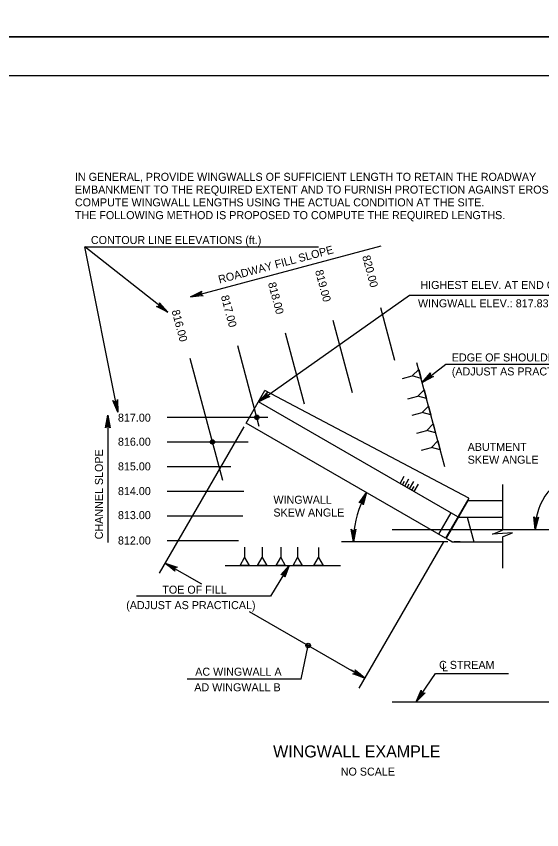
# Model space of a CAD drawing. Extents: x -5022 to -159, y 1126 to 7226.
# Drawn here: x -901.6 to -705.1, y 6175 to 6479.5 of the extents above; entities that cross this region are included whole.
import ezdxf

# ---------------------------------------------------------------- set-up
doc = ezdxf.new("R2010")
doc.units = 0
for name, color, linetype in [('2', 7, 'Continuous'), ('3', 7, 'Continuous'), ('4', 7, 'Continuous'), ('5', 7, 'Continuous'), ('PLT-BNDY', 7, 'Continuous')]:
    doc.layers.add(name, color=color, linetype=linetype)

msp = doc.modelspace()

# ---------------------------------------------------------------- linework, layer by layer
at = {"layer": '2'}
for p, q in [((-491.13, 6457.14), (-1277.13, 6457.14)), ((-759.98, 6350.66), (-765.24, 6370.37)), ((-775.86, 6338.57), (-783.07, 6365.62)), ((-793.8, 6334.22), (-800.9, 6360.87)), ((-810.69, 6325.93), (-818.73, 6356.11)), ((-824.4, 6305.73), (-836.57, 6351.36)), ((-741.34, 6310.79), (-751.73, 6349.75)), ((-757.19, 6343.83), (-753.47, 6344.82)), ((-755.18, 6336.29), (-751.46, 6337.28)), ((-753.55, 6330.18), (-749.83, 6331.17)), ((-845.12, 6329.35), (-807.55, 6329.35)), ((-751.76, 6323.47), (-748.04, 6324.46)), ((-845.12, 6320.13), (-814.84, 6320.13)), ((-750.07, 6317.11), (-746.35, 6318.1)), ((-845.12, 6310.9), (-821.31, 6310.9)), ((-758.07, 6304.61), (-756.48, 6307.34)), ((-756.29, 6303.58), (-754.71, 6306.32)), ((-757.18, 6304.09), (-756.37, 6305.5)), ((-755.4, 6303.07), (-754.59, 6304.47)), ((-754.51, 6302.55), (-752.93, 6305.29)), ((-753.62, 6302.04), (-752.82, 6303.45)), ((-752.74, 6301.53), (-751.16, 6304.27)), ((-845.12, 6301.67), (-816.45, 6301.67)), ((-845.12, 6292.44), (-816.86, 6292.44)), ((-845.12, 6283.21), (-818.48, 6283.21)), ((-816.19, 6280.7), (-816.2, 6276.86)), ((-809.61, 6280.69), (-809.61, 6276.85)), ((-802.67, 6280.69), (-802.67, 6276.84)), ((-796.35, 6280.68), (-796.35, 6276.83)), ((-788.53, 6280.67), (-788.54, 6276.82)), ((-823.52, 6273.9), (-780.27, 6273.9))]:
    msp.add_line(p, q, dxfattribs=at)
for points in [[(-751.06, 6347.23), (-750.18, 6343.94), (-753.47, 6344.82)], [(-749.05, 6339.69), (-748.17, 6336.39), (-751.46, 6337.28)], [(-747.42, 6333.58), (-746.54, 6330.28), (-749.83, 6331.17)], [(-745.63, 6326.87), (-744.75, 6323.57), (-748.04, 6324.46)], [(-743.93, 6320.51), (-743.06, 6317.21), (-746.35, 6318.1)], [(-814.49, 6273.9), (-817.91, 6273.9), (-816.2, 6276.86)], [(-807.91, 6273.89), (-811.32, 6273.9), (-809.61, 6276.85)], [(-800.97, 6273.88), (-804.38, 6273.89), (-802.67, 6276.84)], [(-794.65, 6273.87), (-798.06, 6273.88), (-796.35, 6276.83)], [(-786.84, 6273.87), (-790.25, 6273.87), (-788.54, 6276.82)]]:
    msp.add_lwpolyline(points, close=True, dxfattribs=at)
at = {"layer": '3'}
for p, q in [((-875.93, 6393.22), (-788.55, 6393.22)), ((-754.5, 6375.13), (-751.5, 6375.13)), ((-751.5, 6375.13), (-532.43, 6375.13)), ((-749.77, 6342.42), (-740.95, 6349.26)), ((-740.95, 6349.26), (-684.86, 6349.26)), ((-816.44, 6325.78), (-848.09, 6270.96)), ((-740.22, 6282.76), (-779.94, 6282.76)), ((-741.81, 6282.79), (-773.5, 6227.9)), ((-845.87, 6274.8), (-832.3, 6266.96)), ((-799.56, 6273.9), (-806.48, 6262.37)), ((-809.48, 6262.37), (-856.59, 6262.37)), ((-806.48, 6262.37), (-809.48, 6262.37)), ((-814.43, 6256.65), (-771.28, 6231.74)), ((-795, 6231.38), (-792.42, 6243.94)), ((-792.42, 6243.94), (-792.42, 6243.94)), ((-773.84, 6233.21), (-776.4, 6234.69)), ((-752.07, 6222.89), (-744.78, 6233.45)), ((-744.78, 6233.45), (-717.5, 6233.45)), ((-795, 6231.38), (-837.65, 6231.38))]:
    msp.add_line(p, q, dxfattribs=at)
for points in [[(-844.91, 6368.68), (-875.93, 6393.22)], [(-863.66, 6331.24), (-875.93, 6393.22)], [(-836.47, 6374.5), (-765.14, 6393.51)], [(-836.47, 6374.5), (-832.19, 6376.54), (-832.47, 6376.21), (-832.57, 6375.86), (-832.54, 6375.54), (-832.41, 6375.26), (-832.15, 6375), (-831.74, 6374.85), (-836.47, 6374.5), (-832.15, 6375), (-832.41, 6375.26), (-836.47, 6374.5), (-832.54, 6375.54), (-832.57, 6375.86), (-836.47, 6374.5), (-832.47, 6376.21)], [(-811.01, 6335.17), (-754.5, 6375.13)], [(-844.91, 6368.68), (-849.11, 6370.89), (-848.67, 6370.86), (-848.34, 6370.99), (-848.1, 6371.2), (-847.95, 6371.48), (-847.9, 6371.84), (-848.03, 6372.26), (-844.91, 6368.68), (-847.9, 6371.84), (-847.95, 6371.48), (-844.91, 6368.68), (-848.1, 6371.2), (-848.34, 6370.99), (-844.91, 6368.68), (-848.67, 6370.86)], [(-749.77, 6342.42), (-746.63, 6345.96), (-746.76, 6345.55), (-746.71, 6345.19), (-746.57, 6344.91), (-746.33, 6344.69), (-745.99, 6344.56), (-745.56, 6344.58), (-749.77, 6342.42), (-745.99, 6344.56), (-746.33, 6344.69), (-749.77, 6342.42), (-746.57, 6344.91), (-746.71, 6345.19), (-749.77, 6342.42), (-746.76, 6345.55)], [(-811.01, 6335.17), (-807.71, 6338.58), (-807.86, 6338.17), (-807.83, 6337.81), (-807.7, 6337.52), (-807.47, 6337.3), (-807.14, 6337.15), (-806.7, 6337.15), (-811.01, 6335.17), (-807.14, 6337.15), (-807.47, 6337.3), (-811.01, 6335.17), (-807.7, 6337.52), (-807.83, 6337.81), (-811.01, 6335.17), (-807.86, 6338.17)], [(-863.66, 6331.24), (-865.42, 6335.64), (-865.11, 6335.33), (-864.76, 6335.21), (-864.45, 6335.22), (-864.15, 6335.33), (-863.88, 6335.58), (-863.71, 6335.98), (-863.66, 6331.24), (-863.88, 6335.58), (-864.15, 6335.33), (-863.66, 6331.24), (-864.45, 6335.22), (-864.76, 6335.21), (-863.66, 6331.24), (-865.11, 6335.33)], [(-867.34, 6330.13), (-866.46, 6325.47), (-866.71, 6325.83), (-867.02, 6326.01), (-867.34, 6326.07), (-867.65, 6326.01), (-867.96, 6325.83), (-868.21, 6325.47), (-867.34, 6330.13), (-867.96, 6325.83), (-867.65, 6326.01), (-867.34, 6330.13), (-867.34, 6326.07), (-867.02, 6326.01), (-867.34, 6330.13), (-866.71, 6325.83)], [(-867.34, 6330.13), (-867.34, 6282.45)], [(-770.58, 6301.18), (-771.79, 6296.59), (-771.86, 6297.02), (-772.06, 6297.32), (-772.32, 6297.51), (-772.63, 6297.59), (-772.99, 6297.56), (-773.37, 6297.34), (-770.58, 6301.18), (-772.99, 6297.56), (-772.63, 6297.59), (-770.58, 6301.18), (-772.32, 6297.51), (-772.06, 6297.32), (-770.58, 6301.18), (-771.86, 6297.02)], [(-707.53, 6287.37), (-707.97, 6292.09), (-707.75, 6291.71), (-707.46, 6291.5), (-707.15, 6291.42), (-706.84, 6291.44), (-706.51, 6291.6), (-706.23, 6291.93), (-707.53, 6287.37), (-706.51, 6291.6), (-706.84, 6291.44), (-707.53, 6287.37), (-707.15, 6291.42), (-707.46, 6291.5), (-707.53, 6287.37), (-707.75, 6291.71)], [(-775.51, 6282.76), (-776.39, 6287.42), (-776.14, 6287.06), (-775.83, 6286.87), (-775.51, 6286.82), (-775.2, 6286.87), (-774.89, 6287.06), (-774.64, 6287.42), (-775.51, 6282.76), (-774.89, 6287.06), (-775.2, 6286.87), (-775.51, 6282.76), (-775.51, 6286.82), (-775.83, 6286.87), (-775.51, 6282.76), (-776.14, 6287.06)], [(-845.87, 6274.8), (-841.4, 6273.22), (-841.83, 6273.19), (-842.15, 6273.01), (-842.35, 6272.77), (-842.46, 6272.47), (-842.46, 6272.11), (-842.27, 6271.71), (-845.87, 6274.8), (-842.46, 6272.11), (-842.46, 6272.47), (-845.87, 6274.8), (-842.35, 6272.77), (-842.15, 6273.01), (-845.87, 6274.8), (-841.83, 6273.19)], [(-799.56, 6273.9), (-801.21, 6269.46), (-801.24, 6269.9), (-801.41, 6270.21), (-801.65, 6270.42), (-801.94, 6270.53), (-802.31, 6270.54), (-802.7, 6270.36), (-799.56, 6273.9), (-802.31, 6270.54), (-801.94, 6270.53), (-799.56, 6273.9), (-801.65, 6270.42), (-801.41, 6270.21), (-799.56, 6273.9), (-801.24, 6269.9)], [(-771.28, 6231.74), (-775.76, 6233.31), (-775.32, 6233.35), (-775.01, 6233.52), (-774.8, 6233.77), (-774.69, 6234.07), (-774.7, 6234.43), (-774.88, 6234.82), (-771.28, 6231.74), (-774.7, 6234.43), (-774.69, 6234.07), (-771.28, 6231.74), (-774.8, 6233.77), (-775.01, 6233.52), (-771.28, 6231.74), (-775.32, 6233.35)], [(-752.07, 6222.89), (-750.14, 6227.22), (-750.14, 6226.79), (-749.99, 6226.45), (-749.76, 6226.23), (-749.47, 6226.1), (-749.11, 6226.07), (-748.7, 6226.23), (-752.07, 6222.89), (-749.11, 6226.07), (-749.47, 6226.1), (-752.07, 6222.89), (-749.76, 6226.23), (-749.99, 6226.45), (-752.07, 6222.89), (-750.14, 6226.79)]]:
    msp.add_lwpolyline(points, dxfattribs=at)
for points in [[(-836.47, 6374.5), (-833.5, 6375.03), (-833.64, 6375.51)], [(-844.91, 6368.68), (-847.11, 6370.74), (-847.42, 6370.35)], [(-811.01, 6335.17), (-808.42, 6336.7), (-808.71, 6337.11)], [(-863.66, 6331.24), (-864, 6334.23), (-864.49, 6334.13)], [(-867.34, 6330.13), (-867.58, 6327.13), (-867.09, 6327.13)], [(-772.39, 6298.79), (-771.52, 6298.33), (-770.58, 6301.18)], [(-774.9, 6285.69), (-775.89, 6285.73), (-775.51, 6282.76)], [(-773.6, 6233.64), (-774.09, 6232.78), (-771.28, 6231.73)]]:
    msp.add_lwpolyline(points, close=True, dxfattribs=at)
for radius in [0.833, 0.417]:
    msp.add_circle((-792.42, 6243.94), radius, dxfattribs=at)
for centre, radius, start, end in [((-684.63, 6287.37), 22.9, 104.8216, 179.9982), ((-738.68, 6282.76), 36.84, 154.594, 180), ((-738.68, 6282.76), 36.84, 174.95, 175.4061)]:
    msp.add_arc(centre, radius, start, end, dxfattribs=at)
at = {"layer": '4'}
for p, q in [((-719.75, 6304.18), (-719.75, 6287.06)), ((-719.75, 6284.71), (-719.75, 6272.84))]:
    msp.add_line(p, q, dxfattribs=at)
msp.add_lwpolyline([(-719.75, 6284.56), (-716, 6286.08), (-723.5, 6285.63), (-719.75, 6287.06)], dxfattribs=at)
at = {"layer": '5'}
for p, q in [((-815.63, 6327.18), (-808.61, 6339.34)), ((-732.39, 6299.1), (-808.61, 6339.34)), ((-736.43, 6292.11), (-811.01, 6335.17)), ((-741.04, 6284.12), (-815.63, 6327.18)), ((-732.39, 6299.1), (-741.04, 6284.12)), ((-732.68, 6298.08), (-740.82, 6283.99)), ((-719.75, 6298.08), (-732.68, 6298.08)), ((-739.09, 6293.65), (-743.7, 6285.66)), ((-736.2, 6291.98), (-719.75, 6291.98)), ((-732.97, 6291.98), (-730.5, 6282.76)), ((-760.96, 6287.37), (-675.64, 6287.37)), ((-738.68, 6282.76), (-740.82, 6283.99)), ((-738.68, 6282.76), (-719.75, 6282.76)), ((-735.6, 6282.76), (-737.83, 6282.76)), ((-760.96, 6222.89), (-675.64, 6222.89))]:
    msp.add_line(p, q, dxfattribs=at)
for centre, radius in [((-811.6, 6329.35), 0.833), ((-811.6, 6329.35), 0.417), ((-828.24, 6320.13), 0.833), ((-828.24, 6320.13), 0.417)]:
    msp.add_circle(centre, radius, dxfattribs=at)
at = {"layer": 'PLT-BNDY'}
for points in [[(-1317.13, 7065.81), (-476.13, 7065.81), (-476.13, 6471.81), (-1317.13, 6471.81)], [(-1317.13, 6471.81), (-476.13, 6471.81), (-476.13, 5877.81), (-1317.13, 5877.81)]]:
    msp.add_lwpolyline(points, close=True, dxfattribs=at)

# ---------------------------------------------------------------- texts
at = {"layer": '3'}
for s, height, p in [('IN GENERAL, PROVIDE WINGWALLS OF SUFFICIENT LENGTH TO RETAIN THE ROADWAY', 3.0001, (-879.66, 6417.87)), ('EMBANKMENT TO THE REQUIRED EXTENT AND TO FURNISH PROTECTION AGAINST EROSION.', 3.0001, (-879.66, 6413.09)), ('COMPUTE WINGWALL LENGTHS USING THE ACTUAL CONDITION AT THE SITE.', 3.0001, (-879.66, 6408.31)), ('THE FOLLOWING METHOD IS PROPOSED TO COMPUTE THE REQUIRED LENGTHS.', 3.0001, (-879.66, 6403.53)), ('CONTOUR LINE ELEVATIONS (ft.)', 3.0001, (-873.68, 6394.22)), ('HIGHEST ELEV. AT END OF WALL: 817.33 ft. (EL.    OR EL.   )', 3.0001, (-750.44, 6377.39)), ('WINGWALL ELEV.: 817.83 ft. (MIN. 0.50 HIGHER THAN REQD.)(EL.    OR EL.   )', 3.0001, (-751.34, 6370.52)), ('EDGE OF SHOULDER', 3.0001, (-738.7, 6350.26)), ('(ADJUST AS PRACTICAL)', 3.0001, (-738.7, 6345.02)), ('817.00', 3, (-863.57, 6327.72)), ('816.00', 3, (-863.57, 6318.72)), ('ABUTMENT', 3, (-732.77, 6316.77)), ('815.00', 3, (-863.57, 6309.48)), ('SKEW ANGLE', 3, (-732.77, 6311.99)), ('814.00', 3, (-863.57, 6300.23)), ('WINGWALL', 3, (-805.41, 6296.99)), ('813.00', 3, (-863.57, 6291.24)), ('SKEW ANGLE', 3, (-805.41, 6292.21)), ('812.00', 3, (-863.57, 6281.74)), ('TOE OF FILL', 3.0001, (-846.97, 6263.33)), ('(ADJUST AS PRACTICAL)', 3.0001, (-860.48, 6257.55)), ('C STREAM', 3, (-743.45, 6235.18)), ('L', 3, (-742.33, 6234.31)), ('AC WINGWALL A', 3.0001, (-834.67, 6232.62)), ('AD WINGWALL B', 3.0001, (-835.02, 6226.79)), ('WINGWALL EXAMPLE', 4.4793, (-805.53, 6202.04)), ('NO SCALE', 3, (-780.23, 6195.23))]:
    msp.add_text(s, height=height, dxfattribs=at).set_placement(p)
for s, height, rotation, p in [('ROADWAY FILL SLOPE', 3.0001, 14.927, (-825.58, 6379.4)), ('820.00', 3, 284.927, (-772.24, 6389.56)), ('819.00', 3, 284.927, (-789.86, 6384.14)), ('818.00', 3, 284.927, (-807.48, 6379.52)), ('817.00', 3, 284.927, (-825.1, 6374.64)), ('816.00', 3, 284.927, (-843.53, 6369.21)), ('CHANNEL SLOPE', 3.0001, 90, (-869.18, 6283.69))]:
    msp.add_text(s, height=height, rotation=rotation, dxfattribs=at).set_placement(p)

doc.saveas('drawing.dxf')
